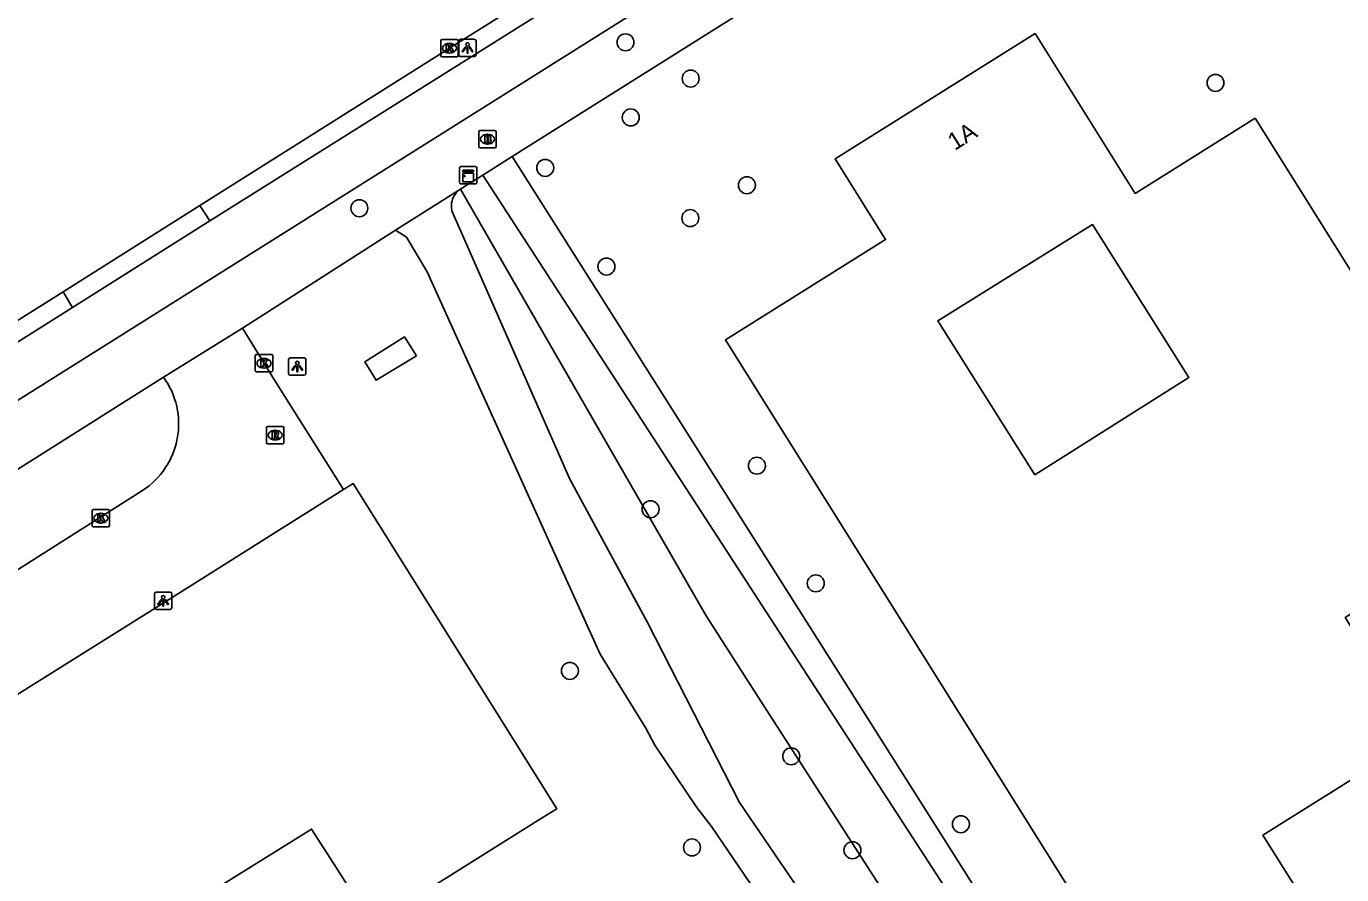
# Model space of a CAD drawing. Extents: x 159353 to 160616, y 385893 to 387321.
# Drawn here: x 159752.9 to 159828.8, y 387072.4 to 387121.4 of the extents above; entities that cross this region are included whole.
import ezdxf

# ---------------------------------------------------------------- set-up
doc = ezdxf.new("R2010")
doc.units = 0
for name, color, linetype in [('IMGEO_Boom', 7, 'Continuous'), ('IMGEO_Brandkraan', 7, 'Continuous'), ('IMGEO_Fietspad_gesloten', 7, 'Continuous'), ('IMGEO_Groenvoorziening', 7, 'Continuous'), ('IMGEO_Kast', 7, 'Continuous'), ('IMGEO_Kolk', 7, 'Continuous'), ('IMGEO_Lichtpunt', 7, 'Continuous'), ('IMGEO_Pand', 7, 'Continuous'), ('IMGEO_Pand_nummerreeks', 7, 'Continuous'), ('IMGEO_Rijbaan_lokaal_gesloten', 7, 'Continuous'), ('IMGEO_Rijbaan_lokaal_open', 7, 'Continuous'), ('IMGEO_Rioolput', 7, 'Continuous'), ('IMGEO_Voetpad_halfverhard', 7, 'Continuous'), ('IMGEO_Voetpad_open', 7, 'Continuous')]:
    doc.layers.add(name, color=color, linetype=linetype)

msp = doc.modelspace()

# ---------------------------------------------------------------- linework, layer by layer
at = {"layer": 'IMGEO_Boom'}
for centre in [(159787.459, 387120.435), (159791.219, 387118.345), (159821.506, 387118.095), (159787.76, 387116.104), (159782.828, 387113.193), (159794.467, 387112.193), (159772.101, 387110.865), (159791.2, 387110.295), (159786.357, 387107.498), (159795.04, 387096.015), (159788.903, 387093.5), (159798.44, 387089.228), (159784.248, 387084.176), (159797.021, 387079.25), (159806.813, 387075.333), (159791.296, 387073.992), (159800.551, 387073.834)]:
    msp.add_circle(centre, 0.489, dxfattribs=at)
at = {"layer": 'IMGEO_Brandkraan'}
for p, q in [((159778.994, 387114.424), (159778.994, 387115.276)), ((159779.069, 387115.35), (159779.921, 387115.35)), ((159779.995, 387115.276), (159779.995, 387114.424)), ((159779.505, 387114.57), (159779.48, 387114.57)), ((159779.482, 387115.13), (159779.507, 387115.13)), ((159779.921, 387114.35), (159779.069, 387114.35))]:
    msp.add_line(p, q, dxfattribs=at)
for points in [[(159778.994, 387114.424), (159778.994, 387115.276)], [(159779.069, 387115.35), (159779.921, 387115.35)], [(159779.995, 387115.276), (159779.995, 387114.424)], [(159779.342, 387115.05), (159779.342, 387114.65), (159779.555, 387114.65)], [(159779.573, 387115.05), (159779.342, 387115.05)], [(159779.521, 387114.969), (159779.467, 387114.969), (159779.467, 387114.893)], [(159779.467, 387114.893), (159779.52, 387114.893)], [(159779.529, 387114.817), (159779.467, 387114.817), (159779.467, 387114.736)], [(159779.467, 387114.736), (159779.529, 387114.736)], [(159779.921, 387114.35), (159779.069, 387114.35)]]:
    msp.add_lwpolyline(points, dxfattribs=at)
for centre, radius, start, end in [((159779.071, 387115.274), 0.0765, 91.55205, 178.44795), ((159779.071, 387115.274), 0.0765, 91.55205, 178.44795), ((159779.919, 387115.274), 0.0765, 1.55205, 88.44795), ((159779.919, 387115.274), 0.0765, 1.55205, 88.44795), ((159779.522, 387114.931), 0.0379, 267.82845, 90.93552), ((159779.53, 387114.776), 0.0404, 269.87594, 90.50774), ((159779.561, 387114.901), 0.251, 268.66757, 293.53466), ((159779.577, 387114.905), 0.145, 59.4692, 91.53667), ((159779.602, 387114.952), 0.0922, 285.51372, 58.15012), ((159779.607, 387114.76), 0.105, 301.31148, 78.98903), ((159779.071, 387114.426), 0.0765, 181.55205, 268.44795), ((159779.071, 387114.426), 0.0765, 181.55205, 268.44795), ((159779.919, 387114.426), 0.0765, 271.55205, 358.44795), ((159779.919, 387114.426), 0.0765, 271.55205, 358.44795)]:
    msp.add_arc(centre, radius, start, end, dxfattribs=at)
for centre, major_axis, ratio, start_param, end_param in [((159779.481, 387114.85), (-0.387, 0.002), 0.722429, 4.712389, 7.853982), ((159779.506, 387114.85), (-0.39, 0.002), 0.717154, 1.570796, 4.712389)]:
    msp.add_ellipse(centre, major_axis=major_axis, ratio=ratio, start_param=start_param, end_param=end_param, dxfattribs=at)
at = {"layer": 'IMGEO_Fietspad_gesloten'}
for points in [[(159853.667, 387163.427), (159834.626, 387151.467), (159819.155, 387141.758), (159809.613, 387135.77), (159747.125, 387096.481), (159747.335, 387096.101), (159746.414, 387095.485), (159746.167, 387095.891), (159712.129, 387074.462), (159677.819, 387052.824)], [(159813.741, 387141.679), (159763.48, 387110.134)], [(159763.48, 387110.134), (159755.539, 387105.146)], [(159755.539, 387105.146), (159717.933, 387081.457)]]:
    msp.add_lwpolyline(points, dxfattribs=at)
at = {"layer": 'IMGEO_Groenvoorziening'}
for points in [[(159780.921, 387113.843), (159789.337, 387100.545), (159827.729, 387039.883)], [(159826.884, 387039.348), (159779.228, 387112.778)], [(159777.934, 387111.964), (159792.107, 387087.344), (159795.102, 387082.697), (159809.396, 387060.515), (159806.443, 387058.388)], [(159772.838, 387069.554), (159782.559, 387075.644), (159783.489, 387076.226), (159771.741, 387094.996), (159771.183, 387094.644)]]:
    msp.add_lwpolyline(points, dxfattribs=at)
at = {"layer": 'IMGEO_Kast'}
for p, q in [((159777.884, 387112.34), (159777.884, 387113.181)), ((159777.884, 387113.181), (159777.884, 387112.34)), ((159777.959, 387113.265), (159778.8, 387113.265)), ((159778.8, 387113.265), (159777.959, 387113.265)), ((159778.884, 387113.19), (159778.884, 387112.349)), ((159778.884, 387112.349), (159778.884, 387113.19)), ((159778.809, 387112.265), (159777.968, 387112.265)), ((159777.968, 387112.265), (159778.809, 387112.265))]:
    msp.add_line(p, q, dxfattribs=at)
for points in [[(159778.079, 387113.055), (159778.679, 387113.055), (159778.679, 387112.97), (159778.079, 387112.97), (159778.079, 387113.055)], [(159778.079, 387112.88), (159778.679, 387112.88), (159778.679, 387112.391), (159778.079, 387112.391), (159778.079, 387112.88)]]:
    msp.add_lwpolyline(points, dxfattribs=at)
msp.add_circle((159778.163, 387112.729), 0.0377, dxfattribs=at)
for centre, start, end in [((159777.962, 387113.187), 92.4484, 184.28452), ((159777.962, 387113.187), 92.4484, 184.28452), ((159778.806, 387113.187), 2.4484, 94.28452), ((159778.806, 387113.187), 2.4484, 94.28452), ((159777.962, 387112.343), 182.4484, 274.28452), ((159777.962, 387112.343), 182.4484, 274.28452), ((159778.806, 387112.343), 272.4484, 4.28452), ((159778.806, 387112.343), 272.4484, 4.28452)]:
    msp.add_arc(centre, 0.0779, start, end, dxfattribs=at)
at = {"layer": 'IMGEO_Kolk'}
for p, q in [((159776.873, 387120.597), (159777.725, 387120.597)), ((159776.798, 387119.671), (159776.798, 387120.523)), ((159777.309, 387119.817), (159777.284, 387119.817)), ((159777.286, 387120.377), (159777.311, 387120.377)), ((159777.799, 387120.523), (159777.799, 387119.671)), ((159777.725, 387119.597), (159776.873, 387119.597)), ((159766.097, 387101.495), (159766.097, 387102.347)), ((159766.172, 387102.421), (159767.024, 387102.421)), ((159767.098, 387102.347), (159767.098, 387101.495)), ((159766.608, 387101.641), (159766.583, 387101.641)), ((159766.585, 387102.201), (159766.61, 387102.201)), ((159767.024, 387101.421), (159766.172, 387101.421)), ((159756.681, 387092.562), (159756.681, 387093.414)), ((159756.756, 387093.488), (159757.608, 387093.488)), ((159757.169, 387093.268), (159757.194, 387093.268)), ((159757.682, 387093.414), (159757.682, 387092.562)), ((159757.608, 387092.488), (159756.756, 387092.488)), ((159757.192, 387092.708), (159757.167, 387092.708))]:
    msp.add_line(p, q, dxfattribs=at)
for points in [[(159776.873, 387120.597), (159777.725, 387120.597)], [(159776.798, 387119.671), (159776.798, 387120.523)], [(159777.119, 387120.297), (159777.242, 387120.297), (159777.242, 387120.146), (159777.372, 387120.297), (159777.536, 387120.297), (159777.39, 387120.146), (159777.543, 387119.897), (159777.391, 387119.897), (159777.306, 387120.061), (159777.242, 387119.994), (159777.242, 387119.897), (159777.119, 387119.897), (159777.119, 387120.297)], [(159777.799, 387120.523), (159777.799, 387119.671)], [(159777.725, 387119.597), (159776.873, 387119.597)], [(159766.097, 387101.495), (159766.097, 387102.347)], [(159766.172, 387102.421), (159767.024, 387102.421)], [(159767.098, 387102.347), (159767.098, 387101.495)], [(159766.418, 387102.121), (159766.541, 387102.121), (159766.541, 387101.97), (159766.671, 387102.121), (159766.835, 387102.121), (159766.689, 387101.97), (159766.842, 387101.721), (159766.69, 387101.721), (159766.605, 387101.885), (159766.541, 387101.818), (159766.541, 387101.721), (159766.418, 387101.721), (159766.418, 387102.121)], [(159767.024, 387101.421), (159766.172, 387101.421)], [(159756.681, 387092.562), (159756.681, 387093.414)], [(159756.756, 387093.488), (159757.608, 387093.488)], [(159757.682, 387093.414), (159757.682, 387092.562)], [(159757.608, 387092.488), (159756.756, 387092.488)], [(159757.002, 387093.188), (159757.125, 387093.188), (159757.125, 387093.037), (159757.255, 387093.188), (159757.419, 387093.188), (159757.273, 387093.037), (159757.426, 387092.788), (159757.274, 387092.788), (159757.189, 387092.952), (159757.125, 387092.885), (159757.125, 387092.788), (159757.002, 387092.788), (159757.002, 387093.188)]]:
    msp.add_lwpolyline(points, dxfattribs=at)
for centre, start, end in [((159776.875, 387120.521), 91.55205, 178.44795), ((159776.875, 387120.521), 91.55205, 178.44795), ((159777.723, 387120.521), 1.55205, 88.44795), ((159777.723, 387120.521), 1.55205, 88.44795), ((159776.875, 387119.673), 181.55205, 268.44795), ((159776.875, 387119.673), 181.55205, 268.44795), ((159777.723, 387119.673), 271.55205, 358.44795), ((159777.723, 387119.673), 271.55205, 358.44795), ((159766.174, 387102.345), 91.55205, 178.44795), ((159766.174, 387102.345), 91.55205, 178.44795), ((159767.022, 387102.345), 1.55205, 88.44795), ((159767.022, 387102.345), 1.55205, 88.44795), ((159766.174, 387101.497), 181.55205, 268.44795), ((159766.174, 387101.497), 181.55205, 268.44795), ((159767.022, 387101.497), 271.55205, 358.44795), ((159767.022, 387101.497), 271.55205, 358.44795), ((159756.758, 387093.412), 91.55205, 178.44795), ((159756.758, 387093.412), 91.55205, 178.44795), ((159757.606, 387093.412), 1.55205, 88.44795), ((159757.606, 387093.412), 1.55205, 88.44795), ((159756.758, 387092.564), 181.55205, 268.44795), ((159756.758, 387092.564), 181.55205, 268.44795), ((159757.606, 387092.564), 271.55205, 358.44795), ((159757.606, 387092.564), 271.55205, 358.44795)]:
    msp.add_arc(centre, 0.0765, start, end, dxfattribs=at)
for centre, major_axis, ratio, start_param, end_param in [((159777.285, 387120.097), (-0.387, 0.002), 0.722429, 4.712389, 7.853982), ((159777.31, 387120.097), (-0.39, 0.002), 0.717154, 1.570796, 4.712389), ((159766.584, 387101.921), (-0.387, 0.002), 0.722429, 4.712389, 7.853982), ((159766.609, 387101.921), (-0.39, 0.002), 0.717154, 1.570796, 4.712389), ((159757.168, 387092.988), (-0.387, 0.002), 0.722429, 4.712389, 7.853982), ((159757.193, 387092.988), (-0.39, 0.002), 0.717154, 1.570796, 4.712389)]:
    msp.add_ellipse(centre, major_axis=major_axis, ratio=ratio, start_param=start_param, end_param=end_param, dxfattribs=at)
at = {"layer": 'IMGEO_Lichtpunt'}
for p, q in [((159778.748, 387120.608), (159777.94, 387120.608)), ((159778.748, 387120.608), (159777.94, 387120.608)), ((159777.846, 387120.513), (159777.846, 387119.706)), ((159777.846, 387120.513), (159777.846, 387119.706)), ((159778.842, 387119.706), (159778.842, 387120.513)), ((159778.842, 387119.706), (159778.842, 387120.513)), ((159777.94, 387119.612), (159778.748, 387119.612)), ((159777.94, 387119.612), (159778.748, 387119.612)), ((159768.021, 387102.138), (159768.021, 387101.331)), ((159768.021, 387102.138), (159768.021, 387101.331)), ((159768.923, 387102.233), (159768.115, 387102.233)), ((159768.923, 387102.233), (159768.115, 387102.233)), ((159769.017, 387101.331), (159769.017, 387102.138)), ((159769.017, 387101.331), (159769.017, 387102.138)), ((159768.115, 387101.237), (159768.923, 387101.237)), ((159768.115, 387101.237), (159768.923, 387101.237)), ((159761.183, 387088.718), (159760.375, 387088.718)), ((159761.183, 387088.718), (159760.375, 387088.718)), ((159760.281, 387088.623), (159760.281, 387087.816)), ((159760.281, 387088.623), (159760.281, 387087.816)), ((159761.277, 387087.816), (159761.277, 387088.623)), ((159761.277, 387087.816), (159761.277, 387088.623)), ((159760.375, 387087.722), (159761.183, 387087.722)), ((159760.375, 387087.722), (159761.183, 387087.722))]:
    msp.add_line(p, q, dxfattribs=at)
for points in [[(159778.22, 387120.177), (159778.259, 387120.149), (159778.071, 387119.887), (159778.033, 387119.914), (159778.22, 387120.177)], [(159778.322, 387120.129), (159778.369, 387120.129), (159778.369, 387119.807), (159778.322, 387119.807), (159778.322, 387120.129)], [(159778.432, 387120.149), (159778.47, 387120.176), (159778.657, 387119.914), (159778.618, 387119.886), (159778.432, 387120.149)], [(159768.395, 387101.802), (159768.434, 387101.774), (159768.246, 387101.512), (159768.208, 387101.539), (159768.395, 387101.802)], [(159768.497, 387101.754), (159768.544, 387101.754), (159768.544, 387101.432), (159768.497, 387101.432), (159768.497, 387101.754)], [(159768.607, 387101.774), (159768.645, 387101.801), (159768.832, 387101.539), (159768.793, 387101.511), (159768.607, 387101.774)], [(159760.655, 387088.287), (159760.694, 387088.259), (159760.506, 387087.997), (159760.468, 387088.024), (159760.655, 387088.287)], [(159760.757, 387088.239), (159760.804, 387088.239), (159760.804, 387087.917), (159760.757, 387087.917), (159760.757, 387088.239)], [(159760.867, 387088.259), (159760.905, 387088.286), (159761.092, 387088.024), (159761.053, 387087.996), (159760.867, 387088.259)]]:
    msp.add_lwpolyline(points, dxfattribs=at)
for centre in [(159778.345, 387120.311), (159768.52, 387101.936), (159760.78, 387088.421)]:
    msp.add_circle(centre, 0.0994, dxfattribs=at)
for centre, start, end in [((159777.94, 387120.513), 90, 180), ((159777.94, 387120.513), 90, 180), ((159778.748, 387120.513), 0, 90), ((159778.748, 387120.513), 0, 90), ((159777.94, 387119.706), 180, 270), ((159777.94, 387119.706), 180, 270), ((159778.748, 387119.706), 270, 0), ((159778.748, 387119.706), 270, 360), ((159768.115, 387102.138), 90, 180), ((159768.115, 387102.138), 90, 180), ((159768.923, 387102.138), 0, 90), ((159768.923, 387102.138), 0, 90), ((159768.115, 387101.331), 180, 270), ((159768.115, 387101.331), 180, 270), ((159768.923, 387101.331), 270, 0), ((159768.923, 387101.331), 270, 360), ((159760.375, 387088.623), 90, 180), ((159760.375, 387088.623), 90, 180), ((159761.183, 387088.623), 0, 90), ((159761.183, 387088.623), 0, 90), ((159760.375, 387087.816), 180, 270), ((159760.375, 387087.816), 180, 270), ((159761.183, 387087.816), 270, 0), ((159761.183, 387087.816), 270, 360)]:
    msp.add_arc(centre, 0.0946, start, end, dxfattribs=at)
at = {"layer": 'IMGEO_Pand'}
for points in [[(159838.214, 387093.035), (159828.992, 387087.257), (159833.3, 387080.381), (159824.244, 387074.706), (159828.5, 387067.913), (159823.32, 387064.667), (159819.337, 387062.172), (159819.082, 387062.012), (159793.385, 387103.025), (159793.233, 387103.267), (159802.468, 387109.053), (159799.551, 387113.708), (159811.092, 387120.939), (159816.867, 387111.721), (159823.79, 387116.058), (159826.445, 387111.821), (159838.214, 387093.035)], [(159811.089, 387095.479), (159805.492, 387104.378), (159814.402, 387109.924), (159819.959, 387101.095), (159811.089, 387095.479)], [(159775.389, 387102.352), (159773.07, 387100.938), (159772.418, 387102.007), (159774.701, 387103.444), (159775.389, 387102.352)], [(159760.468, 387066.263), (159758.996, 387068.61), (159762.264, 387070.646), (159769.342, 387075.056), (159770.793, 387072.772), (159772.838, 387069.554)]]:
    msp.add_lwpolyline(points, dxfattribs=at)
at = {"layer": 'IMGEO_Rijbaan_lokaal_gesloten'}
for points in [[(159762.901, 387111.018), (159777.299, 387120.098), (159794.705, 387130.996), (159811.239, 387141.376), (159813.145, 387142.614)], [(159755, 387106.05), (159762.901, 387111.018)], [(159717.38, 387082.369), (159724.35, 387086.785), (159741.321, 387097.448), (159755, 387106.05)]]:
    msp.add_lwpolyline(points, dxfattribs=at)
at = {"layer": 'IMGEO_Rijbaan_lokaal_open'}
for points in [[(159760.807, 387101.112), (159765.363, 387103.947)], [(159765.363, 387103.947), (159767.235, 387100.888), (159771.183, 387094.644)], [(159771.183, 387094.644), (159761.149, 387088.309), (159750.723, 387081.788), (159740.53, 387075.434), (159730.245, 387068.973), (159720.334, 387062.737)], [(159751.352, 387089.367), (159759.595, 387094.585)]]:
    msp.add_lwpolyline(points, dxfattribs=at)
msp.add_arc((159757.078, 387098.428), 4.594, 303.22304, 35.73805, dxfattribs=at)
at = {"layer": 'IMGEO_Rioolput'}
for p, q in [((159766.738, 387097.351), (159766.738, 387098.203)), ((159766.813, 387098.277), (159767.665, 387098.277)), ((159767.226, 387098.057), (159767.251, 387098.057)), ((159767.739, 387098.203), (159767.739, 387097.351)), ((159767.665, 387097.277), (159766.813, 387097.277)), ((159767.249, 387097.497), (159767.224, 387097.497))]:
    msp.add_line(p, q, dxfattribs=at)
for points in [[(159766.738, 387097.351), (159766.738, 387098.203)], [(159766.813, 387098.277), (159767.665, 387098.277)], [(159767.327, 387097.975), (159767.075, 387097.977), (159767.075, 387097.577)], [(159767.253, 387097.896), (159767.199, 387097.896), (159767.199, 387097.815)], [(159767.199, 387097.815), (159767.251, 387097.815)], [(159767.739, 387098.203), (159767.739, 387097.351)], [(159767.665, 387097.277), (159766.813, 387097.277)], [(159767.075, 387097.577), (159767.199, 387097.577), (159767.199, 387097.739), (159767.21, 387097.739)], [(159767.257, 387097.71), (159767.328, 387097.577), (159767.468, 387097.577), (159767.403, 387097.703)]]:
    msp.add_lwpolyline(points, dxfattribs=at)
for centre, radius, start, end in [((159766.815, 387098.201), 0.0765, 91.55205, 178.44795), ((159766.815, 387098.201), 0.0765, 91.55205, 178.44795), ((159767.235, 387098.004), 0.19, 274.7715, 282.96867), ((159767.259, 387097.8), 0.0964, 77.00612, 93.18647), ((159767.273, 387097.857), 0.0378, 276.66336, 79.67722), ((159767.326, 387097.865), 0.109, 350.36119, 89.41601), ((159767.324, 387097.865), 0.112, 277.58423, 350.98172), ((159767.663, 387098.201), 0.0765, 1.55205, 88.44795), ((159767.663, 387098.201), 0.0765, 1.55205, 88.44795), ((159766.815, 387097.353), 0.0765, 181.55205, 268.44795), ((159766.815, 387097.353), 0.0765, 181.55205, 268.44795), ((159767.209, 387097.686), 0.0533, 26.02933, 88.69889), ((159767.308, 387097.65), 0.108, 29.51342, 73.79051), ((159767.663, 387097.353), 0.0765, 271.55205, 358.44795), ((159767.663, 387097.353), 0.0765, 271.55205, 358.44795)]:
    msp.add_arc(centre, radius, start, end, dxfattribs=at)
for centre, major_axis, ratio, start_param, end_param in [((159767.225, 387097.777), (-0.387, 0.002), 0.722429, 4.712389, 7.853982), ((159767.25, 387097.777), (-0.39, 0.002), 0.717154, 1.570796, 4.712389)]:
    msp.add_ellipse(centre, major_axis=major_axis, ratio=ratio, start_param=start_param, end_param=end_param, dxfattribs=at)
at = {"layer": 'IMGEO_Voetpad_halfverhard'}
for points in [[(159806.443, 387058.388), (159794.028, 387076.58), (159788.722, 387086.975), (159784.247, 387095.238), (159777.435, 387110.72), (159777.43, 387110.744), (159777.415, 387110.85), (159777.409, 387110.957), (159777.412, 387111.065), (159777.425, 387111.171), (159777.448, 387111.276), (159777.48, 387111.379), (159777.521, 387111.478), (159777.571, 387111.574), (159777.629, 387111.664), (159777.695, 387111.749), (159777.768, 387111.828), (159777.848, 387111.9), (159777.934, 387111.964)], [(159824.294, 387028.38), (159823.356, 387029.757), (159792.412, 387075.198), (159791.573, 387076.301), (159789.161, 387079.898), (159788.63, 387080.868), (159786, 387085.135), (159783.763, 387090.073), (159776.006, 387107.193), (159774.822, 387109.197), (159774.193, 387109.606)]]:
    msp.add_lwpolyline(points, dxfattribs=at)
at = {"layer": 'IMGEO_Voetpad_open'}
for points in [[(159780.921, 387113.843), (159811.566, 387133.121), (159820.913, 387138.958), (159826.502, 387142.448), (159847.739, 387155.709)], [(159779.228, 387112.778), (159780.921, 387113.843)], [(159777.934, 387111.964), (159778.382, 387112.246), (159779.228, 387112.778)], [(159774.193, 387109.606), (159774.615, 387109.877), (159777.934, 387111.964)], [(159762.901, 387111.018), (159763.48, 387110.134)], [(159765.363, 387103.947), (159774.193, 387109.606)], [(159755.539, 387105.146), (159755, 387106.05)], [(159748.808, 387093.56), (159760.807, 387101.112)]]:
    msp.add_lwpolyline(points, dxfattribs=at)

# ---------------------------------------------------------------- texts
at = {"layer": 'IMGEO_Pand_nummerreeks'}
msp.add_text('1A', height=1, rotation=32.06845, dxfattribs=at).set_placement((159806.458, 387114.166))

doc.saveas('drawing.dxf')
